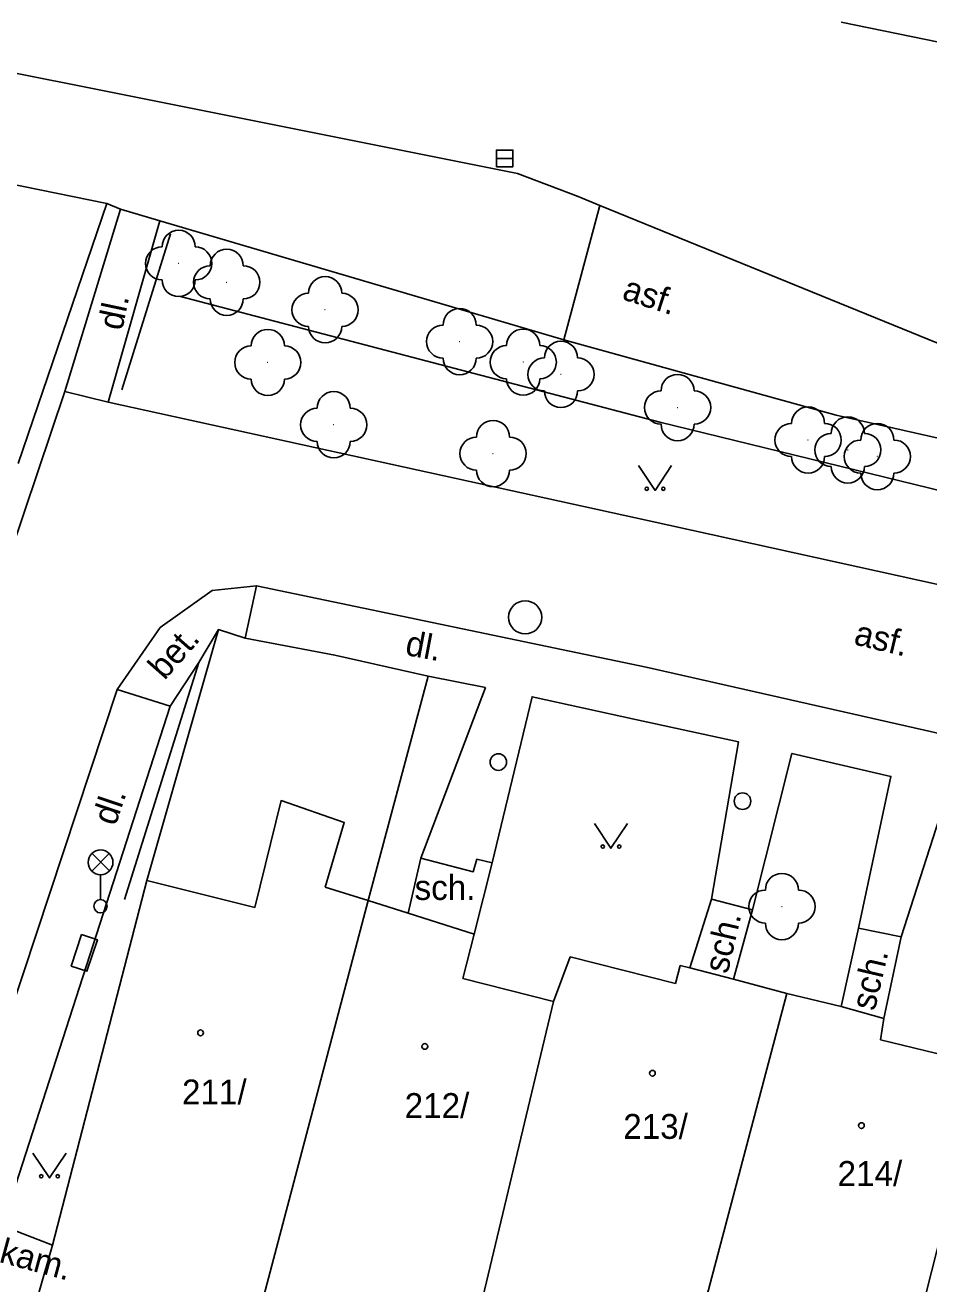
# Model space of a CAD drawing. Extents: x -737812 to -729375, y -1123000 to -1115500.
# Drawn here: x -736849.96 to -736822.68, y -1118888.48 to -1118850.5 of the extents above; entities that cross this region are included whole.
import ezdxf

# ---------------------------------------------------------------- set-up
doc = ezdxf.new("R2010")
doc.units = 0
for name, color, linetype in [('Doplněk polohopisu', 7, 'Continuous'), ('Hranice - ploty_ zdi', 7, 'Continuous'), ('Komunikace', 7, 'Continuous'), ('Pomocné popisy', 7, 'Continuous'), ('Povr_ zn_ inž_ sítí - el_', 7, 'Continuous'), ('Povr_ zn_ inž_ sítí - kan_', 7, 'Continuous'), ('Povr_ zn_ inž_ sítí - vod_', 7, 'Continuous'), ('Stavební objekty', 7, 'Continuous'), ('Zeleň', 7, 'Continuous'), ('Značky druhů budov', 7, 'Continuous'), ('Značky druhů pozemků', 7, 'Continuous'), ('Čísla popisná', 7, 'Continuous')]:
    doc.layers.add(name, color=color, linetype=linetype)

msp = doc.modelspace()

# ---------------------------------------------------------------- linework, layer by layer
at = {"layer": 'Doplněk polohopisu'}
for p, q in [((-736847.08, -1118856.05), (-736845.89, -1118856.41)), ((-736847.45, -1118861.88), (-736845.89, -1118856.41)), ((-736842.97, -1118867.42), (-736843.31, -1118869)), ((-736847.18, -1118870.55), (-736845.58, -1118871.05)), ((-736838.01, -1118875.64), (-736836.06, -1118870.49))]:
    msp.add_line(p, q, dxfattribs=at)
for points in [[(-736848.76, -1118861.56), (-736847.08, -1118856.05), (-736847.49, -1118855.88)], [(-736844.12, -1118868.74), (-736844.71, -1118869.73), (-736845.58, -1118871.05), (-736850.64, -1118886.73), (-736849.13, -1118887.32)], [(-736835.86, -1118875.78), (-736834.65, -1118870.77), (-736831.53, -1118871.45)], [(-736829.24, -1118876.88), (-736828.42, -1118872.13), (-736831.53, -1118871.45)], [(-736824.8, -1118877.75), (-736823.82, -1118873.17), (-736826.81, -1118872.48), (-736828, -1118877.2)], [(-736816.15, -1118876.69), (-736815.74, -1118874.94), (-736822.07, -1118873.55), (-736823.51, -1118878.01)]]:
    msp.add_lwpolyline(points, dxfattribs=at)
at = {"layer": 'Hranice - ploty_ zdi'}
for p, q in [((-736850.17, -1118863.73), (-736847.49, -1118855.88)), ((-736845.57, -1118856.8), (-736847.04, -1118861.51)), ((-736843.31, -1118869), (-736840.61, -1118869.51)), ((-736844.71, -1118869.73), (-736846.96, -1118876.89)), ((-736839.6, -1118876.92), (-736837.79, -1118870.15))]:
    msp.add_line(p, q, dxfattribs=at)
for points in [[(-736847.49, -1118855.88), (-736863.14, -1118852.69), (-736863.47, -1118854.53)], [(-736804.63, -1118866.97), (-736825.47, -1118862.27), (-736833.69, -1118860), (-736845.89, -1118856.41)], [(-736786.68, -1118872.42), (-736807.7, -1118868.12), (-736830.8, -1118862.48), (-736845.31, -1118858.68)], [(-736843.31, -1118869), (-736844.12, -1118868.74), (-736846.28, -1118876.31)], [(-736836.06, -1118870.49), (-736837.79, -1118870.15), (-736840.61, -1118869.51)], [(-736836.4, -1118877.93), (-736835.86, -1118875.78), (-736836.32, -1118875.67), (-736836.43, -1118876.05), (-736838.01, -1118875.64), (-736838.39, -1118877.3)], [(-736829.89, -1118878.95), (-736829.24, -1118876.88), (-736828, -1118877.2), (-736828.57, -1118879.29)], [(-736824.03, -1118880.48), (-736823.51, -1118878.01), (-736824.8, -1118877.75), (-736825.32, -1118880.12)]]:
    msp.add_lwpolyline(points, dxfattribs=at)
at = {"layer": 'Komunikace'}
msp.add_line((-736832.61, -1118855.94), (-736833.69, -1118860), dxfattribs=at)
for points in [[(-736832.61, -1118855.94), (-736833.26, -1118855.67), (-736835.09, -1118854.98), (-736863.04, -1118849.38), (-736863.99, -1118849.2), (-736867.91, -1118848.4), (-736868.89, -1118848.21), (-736880.68, -1118845.87), (-736882.71, -1118845.56), (-736884.62, -1118845.32), (-736886.68, -1118845.21), (-736887.86, -1118845.32), (-736888.88, -1118845.54)], [(-736825.32, -1118850.41), (-736815.2, -1118852.48)], [(-736832.61, -1118855.94), (-736817.32, -1118862.17), (-736780.49, -1118869.07), (-736776.41, -1118868.7), (-736757.42, -1118865.92), (-736747.78, -1118865.58), (-736718.67, -1118864.5)], [(-736854.88, -1118879.72), (-736848.76, -1118861.56), (-736847.45, -1118861.88)], [(-736847.45, -1118861.88), (-736831.12, -1118865.46), (-736804.64, -1118871.29), (-736785.88, -1118875.39)], [(-736891.084, -1119005.858), (-736888.54, -1118998.05), (-736879.23, -1118968.98), (-736871.56, -1118945.07), (-736861.41, -1118913.51), (-736852.87, -1118887.74), (-736847.18, -1118870.55), (-736845.88, -1118868.68), (-736844.31, -1118867.56), (-736842.97, -1118867.42), (-736831.21, -1118869.88), (-736813.87, -1118873.8), (-736797.91, -1118877.32)]]:
    msp.add_lwpolyline(points, dxfattribs=at)
at = {"layer": 'Povr_ zn_ inž_ sítí - el_'}
for p, q in [((-736847.944, -1118876.028), (-736847.416, -1118875.5)), ((-736847.408, -1118876.025), (-736847.936, -1118875.496)), ((-736847.68, -1118876.14), (-736847.68, -1118876.89))]:
    msp.add_line(p, q, dxfattribs=at)
msp.add_lwpolyline([(-736848.251, -1118877.947), (-736848.564, -1118878.897), (-736848.089, -1118879.053), (-736847.776, -1118878.103)], close=True, dxfattribs=at)
for centre, radius in [((-736847.68, -1118875.765), 0.375), ((-736847.68, -1118877.09), 0.2)]:
    msp.add_circle(centre, radius, dxfattribs=at)
at = {"layer": 'Povr_ zn_ inž_ sítí - kan_'}
msp.add_line((-736835.73, -1118854.52), (-736835.23, -1118854.52), dxfattribs=at)
msp.add_lwpolyline([(-736835.73, -1118854.771), (-736835.229, -1118854.771), (-736835.229, -1118854.269), (-736835.73, -1118854.269)], close=True, dxfattribs=at)
msp.add_circle((-736834.86, -1118868.37), 0.5, dxfattribs=at)
at = {"layer": 'Povr_ zn_ inž_ sítí - vod_'}
for centre in [(-736835.67, -1118872.74), (-736828.3, -1118873.92)]:
    msp.add_circle(centre, 0.25, dxfattribs=at)
at = {"layer": 'Stavební objekty'}
for p, q in [((-736843.02, -1118877.13), (-736846.28, -1118876.31)), ((-736840.9, -1118876.51), (-736839.6, -1118876.92)), ((-736839.6, -1118876.92), (-736838.39, -1118877.3)), ((-736838.39, -1118877.3), (-736836.4, -1118877.93)), ((-736836.4, -1118877.93), (-736836.74, -1118879.27)), ((-736834.01, -1118879.96), (-736833.5, -1118878.62)), ((-736833.5, -1118878.62), (-736830.32, -1118879.42)), ((-736830.18, -1118878.88), (-736830.32, -1118879.42)), ((-736830.18, -1118878.88), (-736829.89, -1118878.95)), ((-736829.89, -1118878.95), (-736828.57, -1118879.29)), ((-736836.74, -1118879.27), (-736834.01, -1118879.96)), ((-736826.96, -1118879.72), (-736830.27, -1118892.22)), ((-736834.01, -1118879.96), (-736836.56, -1118890.64)), ((-736825.32, -1118880.12), (-736824.03, -1118880.48)), ((-736824.13, -1118881.12), (-736824.03, -1118880.48)), ((-736824.13, -1118881.12), (-736821.02, -1118881.88)), ((-736821.02, -1118881.88), (-736824.03, -1118893.82))]:
    msp.add_line(p, q, dxfattribs=at)
for points in [[(-736840.9, -1118876.51), (-736840.32, -1118874.56), (-736842.23, -1118873.9), (-736843.02, -1118877.13)], [(-736849.74, -1118889.71), (-736849.54, -1118888.76), (-736849.13, -1118887.32), (-736846.28, -1118876.31)], [(-736839.6, -1118876.92), (-736843.08, -1118890.1), (-736843.37, -1118891.19)], [(-736828.57, -1118879.29), (-736826.96, -1118879.72), (-736825.32, -1118880.12)]]:
    msp.add_lwpolyline(points, dxfattribs=at)
at = {"layer": 'Zeleň'}
for centre in [(-736845.32, -1118857.69), (-736843.87, -1118858.26), (-736840.9, -1118859.09), (-736836.84, -1118860.05), (-736842.63, -1118860.68), (-736834.92, -1118860.67), (-736833.78, -1118861.04), (-736830.26, -1118862.04), (-736840.64, -1118862.56), (-736826.32, -1118863.02), (-736835.83, -1118863.43), (-736825.12, -1118863.32), (-736824.23, -1118863.52), (-736827.11, -1118877.1)]:
    msp.add_circle(centre, 0.0005, dxfattribs=at)
for centre, start, end in [((-736845.32, -1118857.19), 360, 180), ((-736845.82, -1118857.69), 90, 270), ((-736844.82, -1118857.69), 270, 90), ((-736843.87, -1118857.76), 360, 180), ((-736844.37, -1118858.26), 90, 270), ((-736843.37, -1118858.26), 270, 90), ((-736840.9, -1118858.59), 360, 180), ((-736845.32, -1118858.19), 180, 360), ((-736843.87, -1118858.76), 180, 360), ((-736841.4, -1118859.09), 90, 270), ((-736840.4, -1118859.09), 270, 90), ((-736836.84, -1118859.55), 360, 180), ((-736840.9, -1118859.59), 180, 360), ((-736837.34, -1118860.05), 90, 270), ((-736836.34, -1118860.05), 270, 90), ((-736842.63, -1118860.18), 360, 180), ((-736834.92, -1118860.17), 360, 180), ((-736843.13, -1118860.68), 90, 270), ((-736842.13, -1118860.68), 270, 90), ((-736835.42, -1118860.67), 90, 270), ((-736834.42, -1118860.67), 270, 90), ((-736833.78, -1118860.54), 360, 180), ((-736836.84, -1118860.55), 180, 360), ((-736834.28, -1118861.04), 90, 270), ((-736833.28, -1118861.04), 270, 90), ((-736834.92, -1118861.17), 180, 360), ((-736830.26, -1118861.54), 360, 180), ((-736842.63, -1118861.18), 180, 360), ((-736833.78, -1118861.54), 180, 360), ((-736830.76, -1118862.04), 90, 270), ((-736829.76, -1118862.04), 270, 90), ((-736840.64, -1118862.06), 360, 180), ((-736841.14, -1118862.56), 90, 270), ((-736840.14, -1118862.56), 270, 90), ((-736826.32, -1118862.52), 0, 180), ((-736835.83, -1118862.93), 360, 180), ((-736830.26, -1118862.54), 180, 360), ((-736826.82, -1118863.02), 90, 270), ((-736825.82, -1118863.02), 270, 90), ((-736825.12, -1118862.82), 0, 180), ((-736824.23, -1118863.02), 0, 180), ((-736840.64, -1118863.06), 180, 360), ((-736836.33, -1118863.43), 90, 270), ((-736835.33, -1118863.43), 270, 90), ((-736825.62, -1118863.32), 90, 270), ((-736824.73, -1118863.52), 90, 270), ((-736824.62, -1118863.32), 270, 90), ((-736823.73, -1118863.52), 270, 90), ((-736826.32, -1118863.52), 180, 360), ((-736825.12, -1118863.82), 180, 360), ((-736835.83, -1118863.93), 180, 360), ((-736824.23, -1118864.02), 180, 360), ((-736827.11, -1118876.6), 0, 180), ((-736827.61, -1118877.1), 90, 270), ((-736826.61, -1118877.1), 270, 90), ((-736827.11, -1118877.6), 180, 360)]:
    msp.add_arc(centre, 0.5, start, end, dxfattribs=at)
at = {"layer": 'Značky druhů budov'}
for centre in [(-736844.66, -1118880.91), (-736837.89, -1118881.32), (-736831.02, -1118882.13), (-736824.71, -1118883.71)]:
    msp.add_circle(centre, 0.0875, dxfattribs=at)
at = {"layer": 'Značky druhů pozemků'}
for points in [[(-736831.44, -1118863.79), (-736830.94, -1118864.54), (-736830.44, -1118863.79)], [(-736832.77, -1118874.59), (-736832.27, -1118875.34), (-736831.77, -1118874.59)], [(-736849.72, -1118884.54), (-736849.22, -1118885.29), (-736848.72, -1118884.54)]]:
    msp.add_lwpolyline(points, dxfattribs=at)
for centre in [(-736831.19, -1118864.49), (-736830.69, -1118864.49), (-736832.52, -1118875.29), (-736832.02, -1118875.29), (-736849.47, -1118885.24), (-736848.97, -1118885.24)]:
    msp.add_circle(centre, 0.05, dxfattribs=at)

# ---------------------------------------------------------------- texts
at = {"layer": 'Pomocné popisy'}
for s, rotation, p in [('asf.', 342.1285, (-736831.97, -1118858.76)), ('dl.', 78.0179, (-736847.03, -1118859.74)), ('asf.', 346.5422, (-736824.97, -1118869.18)), ('bet.', 48.5256, (-736845.75, -1118870.29)), ('dl.', 349.2645, (-736838.51, -1118869.5)), ('dl.', 71.3688, (-736847.23, -1118874.69)), ('sch.', 76.853, (-736828.75, -1118879.15)), ('sch.', 76.853, (-736824.31, -1118880.27)), ('kam.', 344.8142, (-736850.77, -1118887.82))]:
    msp.add_text(s, height=0.75, rotation=rotation, dxfattribs=at).set_placement(p)
msp.add_text('sch.', height=0.75, dxfattribs=at).set_placement((-736838.2, -1118876.9))
at = {"layer": 'Čísla popisná'}
for s, p in [('211/', (-736845.22, -1118883.07)), ('212/', (-736838.5, -1118883.48)), ('213/', (-736831.9, -1118884.11)), ('214/', (-736825.43, -1118885.53))]:
    msp.add_text(s, height=0.75, dxfattribs=at).set_placement(p)

doc.saveas('drawing.dxf')
